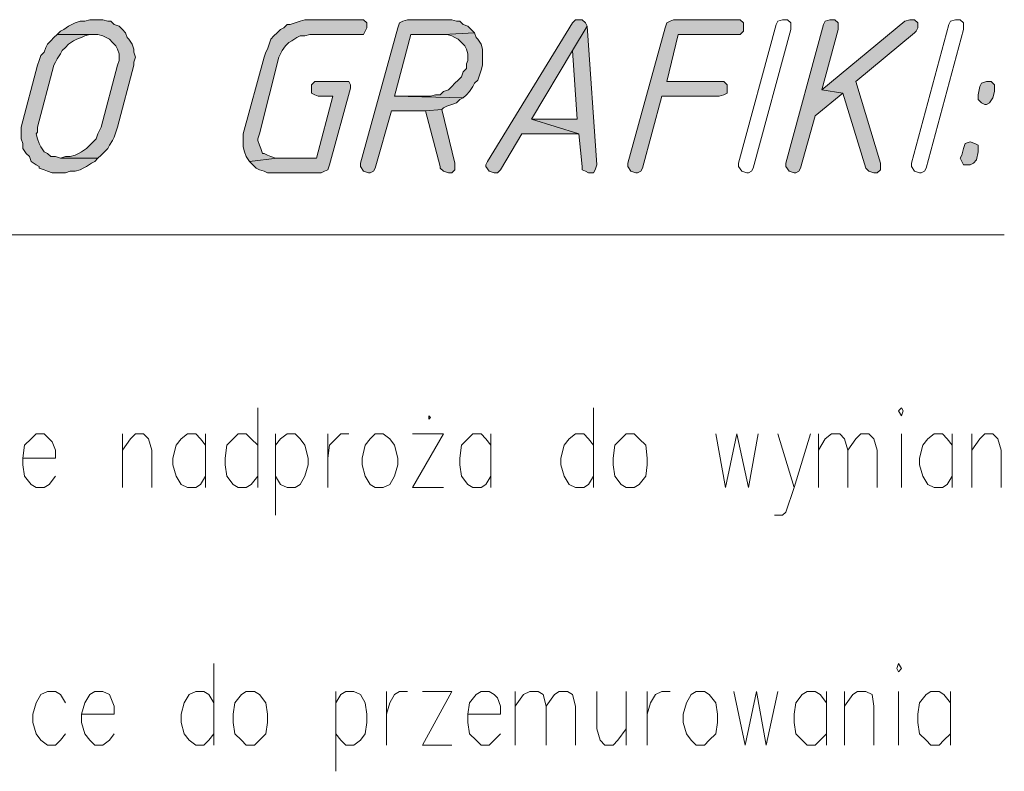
# Model space of a CAD drawing. Header units: inches. Extents: x 1504 to 12593, y -807 to 3183.
# Tile 270 of 271: x 8392 to 8647, y 1946 to 2141. Entities that reach past the tile are written whole.
import ezdxf

# ---------------------------------------------------------------- set-up
doc = ezdxf.new("R2010")
doc.units = ezdxf.units.IN
doc.header["$MEASUREMENT"] = 0
doc.layers.add('at_Entity', color=7, linetype='Continuous')
doc.layers.add('at_Solid', color=7, linetype='Continuous')

msp = doc.modelspace()

# ---------------------------------------------------------------- hatches: boundary and pattern name
at = {"layer": 'at_Solid', "lineweight": 15}
for points in [[(8411.81, 2140.89), (8409.69, 2140.89), (8408.43, 2140.47), (8407.16, 2140.47), (8405.89, 2140.05), (8405.05, 2139.62), (8404.2, 2139.2), (8402.94, 2138.36), (8402.09, 2137.93), (8401.25, 2137.09), (8411.81, 2137.09), (8413.07, 2136.67), (8413.92, 2136.25), (8414.76, 2135.82), (8415.61, 2134.98), (8416.45, 2134.13), (8416.88, 2133.29), (8417.3, 2132.02), (8417.3, 2130.33), (8416.88, 2129.07), (8412.66, 2113.01), (8412.23, 2112.17), (8411.81, 2111.32), (8411.39, 2110.06), (8410.54, 2109.21), (8409.69, 2108.37), (8408.85, 2107.52), (8407.58, 2106.67), (8406.74, 2106.26), (8405.89, 2105.83), (8404.63, 2105.41), (8403.36, 2105.41), (8402.09, 2104.98), (8411.81, 2104.98), (8412.66, 2105.83), (8413.5, 2106.67), (8414.34, 2107.52), (8414.76, 2108.37), (8415.61, 2109.63), (8416.03, 2110.48), (8416.45, 2111.75), (8416.88, 2113.01), (8421.1, 2129.07), (8421.1, 2129.91), (8421.53, 2131.18), (8421.1, 2132.44), (8421.1, 2133.29), (8420.68, 2134.55), (8419.83, 2135.82), (8419.41, 2136.25), (8418.99, 2137.51), (8418.14, 2138.36), (8417.3, 2139.2), (8416.03, 2139.62), (8415.19, 2140.47), (8414.34, 2140.47), (8413.07, 2140.89)], [(8479.39, 2140.89), (8465.45, 2140.89), (8464.19, 2140.47), (8462.92, 2140.05), (8461.65, 2139.62), (8460.81, 2139.62), (8459.96, 2138.78), (8459.11, 2138.36), (8458.27, 2137.51), (8457.42, 2136.67), (8456.58, 2135.82), (8456.16, 2134.55), (8455.74, 2133.29), (8455.32, 2132.44), (8454.89, 2131.18), (8449.4, 2111.32), (8449.4, 2107.95), (8449.82, 2106.67), (8450.24, 2105.41), (8451.09, 2104.14), (8458.27, 2104.98), (8457.85, 2104.98), (8456.58, 2105.41), (8455.74, 2105.83), (8454.89, 2106.26), (8454.47, 2106.26), (8454.05, 2107.52), (8453.63, 2108.37), (8453.2, 2109.63), (8453.2, 2110.06), (8453.63, 2111.32), (8458.7, 2131.18), (8459.11, 2132.02), (8459.54, 2132.87), (8460.38, 2134.13), (8461.23, 2134.98), (8462.07, 2135.4), (8463.34, 2136.25), (8464.19, 2136.67), (8465.45, 2136.67), (8466.72, 2137.09), (8480.66, 2137.09), (8481.08, 2137.93), (8481.5, 2138.78), (8481.5, 2140.05), (8480.66, 2140.89)], [(8502.2, 2140.89), (8492.06, 2140.89), (8490.8, 2140.47), (8489.95, 2140.05), (8489.53, 2138.78), (8479.82, 2103.72), (8479.82, 2102.88), (8480.66, 2101.61), (8481.93, 2101.19), (8482.35, 2101.19), (8483.19, 2101.61), (8483.62, 2102.45), (8487.84, 2117.24), (8496.71, 2117.24), (8500.93, 2117.66), (8501.36, 2118.08), (8502.2, 2118.51), (8503.47, 2118.93), (8504.74, 2119.35), (8505.58, 2120.19), (8506.42, 2120.62), (8488.68, 2121.04), (8492.91, 2137.09), (8501.36, 2137.09), (8509.38, 2137.51), (8508.54, 2138.36), (8507.69, 2139.2), (8506.42, 2139.62), (8505.58, 2140.47), (8504.74, 2140.47), (8503.47, 2140.89)], [(8536.41, 2140.89), (8535.57, 2140.89), (8534.73, 2140.05), (8512.76, 2104.14), (8512.34, 2103.3), (8512.34, 2102.88), (8513.18, 2101.61), (8514.45, 2101.19), (8515.3, 2101.19), (8516.14, 2102.03), (8521.63, 2111.32), (8536.41, 2111.32), (8524.17, 2115.13), (8534.73, 2132.87), (8538.53, 2139.2), (8538.1, 2140.05), (8537.26, 2140.89)], [(8576.97, 2140.89), (8560.92, 2140.89), (8560.07, 2140.47), (8559.23, 2140.05), (8558.8, 2138.78), (8549.09, 2103.72), (8549.09, 2102.88), (8549.93, 2101.61), (8551.2, 2101.19), (8551.62, 2101.19), (8552.47, 2101.61), (8552.89, 2102.45), (8557.96, 2121.04), (8572.74, 2121.04), (8574.01, 2121.46), (8574.86, 2121.88), (8574.86, 2124), (8574.01, 2124.84), (8559.23, 2124.84), (8562.18, 2137.09), (8578.23, 2137.09), (8579.08, 2137.93), (8579.08, 2140.05), (8578.23, 2140.89)], [(8601.89, 2140.89), (8601.47, 2140.89), (8600.2, 2140.47), (8599.78, 2139.62), (8590.06, 2103.72), (8590.06, 2102.88), (8590.91, 2101.61), (8592.17, 2101.19), (8592.6, 2101.19), (8593.44, 2101.61), (8593.86, 2102.45), (8597.66, 2115.97), (8604.84, 2121.88), (8599.35, 2122.73), (8603.58, 2138.36), (8603.58, 2140.05), (8602.73, 2140.89)], [(8622.16, 2140.89), (8620.9, 2140.47), (8599.35, 2122.73), (8604.84, 2121.88), (8610.76, 2102.45), (8611.6, 2101.61), (8612.87, 2101.19), (8613.72, 2101.19), (8614.56, 2102.03), (8614.56, 2103.72), (8608.22, 2124.84), (8623.43, 2137.51), (8623.86, 2137.93), (8624.27, 2138.78), (8624.27, 2140.05), (8623.43, 2140.89)], [(8538.53, 2139.2), (8534.73, 2132.87), (8535.99, 2115.13), (8524.17, 2115.13), (8536.41, 2111.32), (8537.26, 2102.88), (8537.26, 2102.03), (8538.1, 2101.61), (8538.95, 2101.19), (8540.22, 2101.19), (8540.64, 2102.03), (8541.06, 2103.3)], [(8401.25, 2137.09), (8400.4, 2136.25), (8399.56, 2135.4), (8398.71, 2134.55), (8398.29, 2133.71), (8397.87, 2132.44), (8397.02, 2131.6), (8396.6, 2130.33), (8396.18, 2129.07), (8391.95, 2113.01), (8391.95, 2111.32), (8391.95, 2110.06), (8392.38, 2108.79), (8392.38, 2107.52), (8393.22, 2106.26), (8394.07, 2105.41), (8394.49, 2104.14), (8395.76, 2103.3), (8396.6, 2102.88), (8396.6, 2102.45), (8397.87, 2102.03), (8398.71, 2101.61), (8399.98, 2101.19), (8403.36, 2101.19), (8404.63, 2101.61), (8405.89, 2101.61), (8407.16, 2102.03), (8408.01, 2102.45), (8408.85, 2102.88), (8410.12, 2103.72), (8410.96, 2104.14), (8411.81, 2104.98), (8402.09, 2104.98), (8400.83, 2105.41), (8399.56, 2105.41), (8398.71, 2106.26), (8397.87, 2106.67), (8397.02, 2107.95), (8396.6, 2108.79), (8396.18, 2110.06), (8395.76, 2111.32), (8396.18, 2111.75), (8396.18, 2113.01), (8400.4, 2129.07), (8400.83, 2129.91), (8401.25, 2130.75), (8402.09, 2132.02), (8402.51, 2132.87), (8403.36, 2133.71), (8404.2, 2134.55), (8405.47, 2135.4), (8406.32, 2135.82), (8407.58, 2136.25), (8408.43, 2136.67), (8409.69, 2137.09), (8410.96, 2137.09)], [(8509.38, 2137.51), (8501.36, 2137.09), (8502.2, 2137.09), (8503.47, 2136.67), (8504.31, 2136.25), (8505.16, 2135.82), (8506, 2134.98), (8506.85, 2134.13), (8507.27, 2133.29), (8507.69, 2132.02), (8507.69, 2130.33), (8507.27, 2129.49), (8507.27, 2128.22), (8506.42, 2127.37), (8506, 2126.11), (8505.16, 2125.26), (8504.31, 2124.42), (8503.47, 2123.57), (8502.62, 2122.73), (8501.36, 2122.31), (8500.51, 2121.46), (8499.24, 2121.46), (8497.98, 2121.04), (8488.68, 2121.04), (8506.42, 2120.62), (8507.27, 2121.46), (8508.11, 2122.31), (8508.96, 2123.57), (8509.38, 2124.42), (8510.23, 2125.26), (8510.65, 2126.53), (8511.07, 2127.8), (8511.49, 2129.07), (8511.49, 2131.18), (8511.49, 2133.29), (8511.07, 2134.55), (8510.23, 2135.82), (8509.8, 2136.25)], [(8475.59, 2124.84), (8467.99, 2124.84), (8467.14, 2124), (8467.14, 2121.88), (8467.99, 2121.46), (8468.83, 2121.04), (8472.63, 2121.04), (8468.41, 2104.98), (8458.27, 2104.98), (8451.09, 2104.14), (8451.94, 2103.3), (8452.78, 2102.45), (8453.63, 2102.03), (8454.89, 2101.61), (8455.74, 2101.19), (8469.68, 2101.19), (8470.52, 2101.61), (8471.37, 2102.03), (8471.79, 2103.3), (8477.28, 2123.15), (8477.28, 2124), (8476.86, 2124.84)], [(8642.01, 2124.84), (8640.75, 2124.42), (8640.32, 2123.57), (8639.91, 2121.46), (8639.91, 2120.19), (8640.75, 2119.35), (8641.6, 2118.93), (8642.01, 2118.93), (8642.86, 2119.35), (8643.7, 2120.62), (8644.13, 2122.31), (8644.13, 2124), (8643.29, 2124.84)], [(8500.93, 2117.66), (8496.71, 2117.24), (8500.51, 2102.88), (8500.51, 2102.45), (8501.36, 2101.61), (8502.62, 2101.19), (8503.47, 2101.19), (8504.31, 2102.03), (8504.31, 2103.72)], [(8637.79, 2109.21), (8636.52, 2108.79), (8636.1, 2107.52), (8635.68, 2105.83), (8635.26, 2104.98), (8635.68, 2104.14), (8636.1, 2103.3), (8637.79, 2103.3), (8638.64, 2103.72), (8639.48, 2104.57), (8639.91, 2106.67), (8639.91, 2108.37), (8639.06, 2108.79)]]:
    msp.add_hatch(color=7, dxfattribs=at).paths.add_polyline_path(points)

# ---------------------------------------------------------------- linework, layer by layer
at = {"layer": 'at_Entity', "color": 7, "lineweight": 15}
for p, q in [((8409.69, 2140.89), (8408.43, 2140.47)), ((8411.81, 2140.89), (8409.69, 2140.89)), ((8413.07, 2140.89), (8411.81, 2140.89)), ((8414.34, 2140.47), (8413.07, 2140.89)), ((8465.45, 2140.89), (8464.19, 2140.47)), ((8479.39, 2140.89), (8465.45, 2140.89)), ((8480.66, 2140.89), (8479.39, 2140.89)), ((8481.5, 2140.05), (8480.66, 2140.89)), ((8492.06, 2140.89), (8490.8, 2140.47)), ((8502.2, 2140.89), (8492.06, 2140.89)), ((8503.47, 2140.89), (8502.2, 2140.89)), ((8504.74, 2140.47), (8503.47, 2140.89)), ((8535.57, 2140.89), (8534.73, 2140.05)), ((8536.41, 2140.89), (8535.57, 2140.89)), ((8537.26, 2140.89), (8536.41, 2140.89)), ((8538.1, 2140.05), (8537.26, 2140.89)), ((8560.92, 2140.89), (8560.07, 2140.47)), ((8576.97, 2140.89), (8560.92, 2140.89)), ((8578.23, 2140.89), (8576.97, 2140.89)), ((8579.08, 2140.05), (8578.23, 2140.89)), ((8587.95, 2140.47), (8589.22, 2140.89)), ((8589.22, 2140.89), (8590.48, 2140.89)), ((8590.48, 2140.89), (8591.33, 2140.05)), ((8601.47, 2140.89), (8600.2, 2140.47)), ((8601.89, 2140.89), (8601.47, 2140.89)), ((8602.73, 2140.89), (8601.89, 2140.89)), ((8603.58, 2140.05), (8602.73, 2140.89)), ((8622.16, 2140.89), (8620.9, 2140.47)), ((8622.16, 2140.89), (8622.16, 2140.89)), ((8623.43, 2140.89), (8622.16, 2140.89)), ((8624.27, 2140.05), (8623.43, 2140.89)), ((8632.73, 2140.47), (8633.99, 2140.89)), ((8633.99, 2140.89), (8635.26, 2140.89)), ((8635.26, 2140.89), (8636.1, 2140.05)), ((8402.94, 2138.36), (8402.09, 2137.93)), ((8404.2, 2139.2), (8402.94, 2138.36)), ((8405.05, 2139.62), (8404.2, 2139.2)), ((8405.89, 2140.05), (8405.05, 2139.62)), ((8407.16, 2140.47), (8405.89, 2140.05)), ((8408.43, 2140.47), (8407.16, 2140.47)), ((8415.19, 2140.47), (8414.34, 2140.47)), ((8416.03, 2139.62), (8415.19, 2140.47)), ((8417.3, 2139.2), (8416.03, 2139.62)), ((8418.14, 2138.36), (8417.3, 2139.2)), ((8418.99, 2137.51), (8418.14, 2138.36)), ((8459.11, 2138.36), (8458.27, 2137.51)), ((8459.96, 2138.78), (8459.11, 2138.36)), ((8460.81, 2139.62), (8459.96, 2138.78)), ((8461.65, 2139.62), (8460.81, 2139.62)), ((8462.92, 2140.05), (8461.65, 2139.62)), ((8464.19, 2140.47), (8462.92, 2140.05)), ((8489.53, 2138.78), (8479.82, 2103.72)), ((8481.08, 2137.93), (8481.5, 2138.78)), ((8481.5, 2138.78), (8481.5, 2140.05)), ((8489.95, 2140.05), (8489.53, 2138.78)), ((8490.8, 2140.47), (8489.95, 2140.05)), ((8505.58, 2140.47), (8504.74, 2140.47)), ((8506.42, 2139.62), (8505.58, 2140.47)), ((8507.69, 2139.2), (8506.42, 2139.62)), ((8508.54, 2138.36), (8507.69, 2139.2)), ((8509.38, 2137.51), (8508.54, 2138.36)), ((8534.73, 2140.05), (8512.76, 2104.14)), ((8538.53, 2139.2), (8534.73, 2132.87)), ((8534.73, 2132.87), (8538.53, 2139.2)), ((8538.53, 2139.2), (8538.1, 2140.05)), ((8541.06, 2103.3), (8538.53, 2139.2)), ((8558.8, 2138.78), (8549.09, 2103.72)), ((8559.23, 2140.05), (8558.8, 2138.78)), ((8560.07, 2140.47), (8559.23, 2140.05)), ((8577.81, 2103.72), (8587.53, 2139.62)), ((8579.08, 2137.93), (8579.08, 2140.05)), ((8591.33, 2138.36), (8581.61, 2102.45)), ((8587.53, 2139.62), (8587.95, 2140.47)), ((8599.78, 2139.62), (8590.06, 2103.72)), ((8591.33, 2140.05), (8591.33, 2138.36)), ((8591.33, 2138.36), (8591.33, 2138.36)), ((8591.33, 2138.36), (8591.33, 2138.36)), ((8620.9, 2140.47), (8599.35, 2122.73)), ((8599.35, 2122.73), (8603.58, 2138.36)), ((8600.2, 2140.47), (8599.78, 2139.62)), ((8603.58, 2138.36), (8603.58, 2140.05)), ((8622.58, 2103.72), (8632.3, 2139.62)), ((8623.86, 2137.93), (8624.27, 2138.78)), ((8624.27, 2138.78), (8624.27, 2140.05)), ((8636.1, 2138.36), (8626.39, 2102.45)), ((8632.3, 2139.62), (8632.73, 2140.47)), ((8636.1, 2140.05), (8636.1, 2138.36)), ((8636.1, 2138.36), (8636.1, 2138.36)), ((8636.1, 2138.36), (8636.1, 2138.36)), ((8400.4, 2136.25), (8399.56, 2135.4)), ((8401.25, 2137.09), (8400.4, 2136.25)), ((8402.09, 2137.93), (8401.25, 2137.09)), ((8410.96, 2137.09), (8401.25, 2137.09)), ((8401.25, 2137.09), (8411.81, 2137.09)), ((8405.47, 2135.4), (8406.32, 2135.82)), ((8406.32, 2135.82), (8407.58, 2136.25)), ((8407.58, 2136.25), (8408.43, 2136.67)), ((8408.43, 2136.67), (8409.69, 2137.09)), ((8409.69, 2137.09), (8410.96, 2137.09)), ((8411.81, 2137.09), (8413.07, 2136.67)), ((8413.07, 2136.67), (8413.92, 2136.25)), ((8413.92, 2136.25), (8414.76, 2135.82)), ((8414.76, 2135.82), (8415.61, 2134.98)), ((8419.41, 2136.25), (8418.99, 2137.51)), ((8419.83, 2135.82), (8419.41, 2136.25)), ((8420.68, 2134.55), (8419.83, 2135.82)), ((8456.58, 2135.82), (8456.16, 2134.55)), ((8457.42, 2136.67), (8456.58, 2135.82)), ((8458.27, 2137.51), (8457.42, 2136.67)), ((8462.07, 2135.4), (8463.34, 2136.25)), ((8463.34, 2136.25), (8464.19, 2136.67)), ((8464.19, 2136.67), (8465.45, 2136.67)), ((8465.45, 2136.67), (8466.72, 2137.09)), ((8466.72, 2137.09), (8480.66, 2137.09)), ((8480.66, 2137.09), (8481.08, 2137.93)), ((8488.68, 2121.04), (8492.91, 2137.09)), ((8492.91, 2137.09), (8501.36, 2137.09)), ((8509.38, 2137.51), (8501.36, 2137.09)), ((8501.36, 2137.09), (8509.38, 2137.51)), ((8501.36, 2137.09), (8502.2, 2137.09)), ((8502.2, 2137.09), (8503.47, 2136.67)), ((8503.47, 2136.67), (8504.31, 2136.25)), ((8504.31, 2136.25), (8505.16, 2135.82)), ((8505.16, 2135.82), (8506, 2134.98)), ((8509.8, 2136.25), (8509.38, 2137.51)), ((8510.23, 2135.82), (8509.8, 2136.25)), ((8511.07, 2134.55), (8510.23, 2135.82)), ((8559.23, 2124.84), (8562.18, 2137.09)), ((8562.18, 2137.09), (8578.23, 2137.09)), ((8578.23, 2137.09), (8579.08, 2137.93)), ((8608.22, 2124.84), (8623.43, 2137.51)), ((8623.43, 2137.51), (8623.86, 2137.93)), ((8398.29, 2133.71), (8397.87, 2132.44)), ((8398.71, 2134.55), (8398.29, 2133.71)), ((8399.56, 2135.4), (8398.71, 2134.55)), ((8402.51, 2132.87), (8403.36, 2133.71)), ((8403.36, 2133.71), (8404.2, 2134.55)), ((8404.2, 2134.55), (8405.47, 2135.4)), ((8415.61, 2134.98), (8416.45, 2134.13)), ((8416.45, 2134.13), (8416.88, 2133.29)), ((8416.88, 2133.29), (8417.3, 2132.02)), ((8421.1, 2133.29), (8420.68, 2134.55)), ((8421.1, 2132.44), (8421.1, 2133.29)), ((8455.74, 2133.29), (8455.32, 2132.44)), ((8456.16, 2134.55), (8455.74, 2133.29)), ((8459.54, 2132.87), (8460.38, 2134.13)), ((8460.38, 2134.13), (8461.23, 2134.98)), ((8461.23, 2134.98), (8462.07, 2135.4)), ((8506, 2134.98), (8506.85, 2134.13)), ((8506.85, 2134.13), (8507.27, 2133.29)), ((8507.27, 2133.29), (8507.69, 2132.02)), ((8511.49, 2133.29), (8511.07, 2134.55)), ((8511.49, 2131.18), (8511.49, 2133.29)), ((8397.02, 2131.6), (8396.6, 2130.33)), ((8397.87, 2132.44), (8397.02, 2131.6)), ((8400.83, 2129.91), (8401.25, 2130.75)), ((8401.25, 2130.75), (8402.09, 2132.02)), ((8402.09, 2132.02), (8402.51, 2132.87)), ((8417.3, 2132.02), (8417.3, 2130.33)), ((8421.53, 2131.18), (8421.1, 2132.44)), ((8421.1, 2129.91), (8421.53, 2131.18)), ((8421.53, 2131.18), (8421.53, 2131.18)), ((8454.89, 2131.18), (8449.4, 2111.32)), ((8453.63, 2111.32), (8458.7, 2131.18)), ((8455.32, 2132.44), (8454.89, 2131.18)), ((8458.7, 2131.18), (8459.11, 2132.02)), ((8459.11, 2132.02), (8459.54, 2132.87)), ((8507.69, 2132.02), (8507.69, 2130.33)), ((8511.49, 2129.07), (8511.49, 2131.18)), ((8524.17, 2115.13), (8534.73, 2132.87)), ((8534.73, 2132.87), (8535.99, 2115.13)), ((8396.18, 2129.07), (8391.95, 2113.01)), ((8396.6, 2130.33), (8396.18, 2129.07)), ((8396.18, 2113.01), (8400.4, 2129.07)), ((8400.4, 2129.07), (8400.83, 2129.91)), ((8416.88, 2129.07), (8412.66, 2113.01)), ((8417.3, 2130.33), (8416.88, 2129.07)), ((8416.88, 2113.01), (8421.1, 2129.07)), ((8421.1, 2129.07), (8421.1, 2129.91)), ((8507.27, 2128.22), (8506.42, 2127.37)), ((8507.69, 2130.33), (8507.27, 2129.49)), ((8507.27, 2129.49), (8507.27, 2128.22)), ((8510.65, 2126.53), (8511.07, 2127.8)), ((8511.07, 2127.8), (8511.49, 2129.07)), ((8505.16, 2125.26), (8504.31, 2124.42)), ((8506, 2126.11), (8505.16, 2125.26)), ((8506.42, 2127.37), (8506, 2126.11)), ((8509.38, 2124.42), (8510.23, 2125.26)), ((8510.23, 2125.26), (8510.65, 2126.53)), ((8467.99, 2124.84), (8467.14, 2124)), ((8467.14, 2124), (8467.14, 2121.88)), ((8475.59, 2124.84), (8467.99, 2124.84)), ((8471.79, 2103.3), (8477.28, 2123.15)), ((8476.86, 2124.84), (8475.59, 2124.84)), ((8477.28, 2124), (8476.86, 2124.84)), ((8477.28, 2123.15), (8477.28, 2124)), ((8502.62, 2122.73), (8501.36, 2122.31)), ((8503.47, 2123.57), (8502.62, 2122.73)), ((8504.31, 2124.42), (8503.47, 2123.57)), ((8508.11, 2122.31), (8508.96, 2123.57)), ((8508.96, 2123.57), (8509.38, 2124.42)), ((8574.01, 2124.84), (8559.23, 2124.84)), ((8574.86, 2124), (8574.01, 2124.84)), ((8574.86, 2121.88), (8574.86, 2124)), ((8599.35, 2122.73), (8604.84, 2121.88)), ((8604.84, 2121.88), (8599.35, 2122.73)), ((8614.56, 2103.72), (8608.22, 2124.84)), ((8640.32, 2123.57), (8639.91, 2121.46)), ((8640.75, 2124.42), (8640.32, 2123.57)), ((8642.01, 2124.84), (8640.75, 2124.42)), ((8642.01, 2124.84), (8642.01, 2124.84)), ((8643.29, 2124.84), (8642.01, 2124.84)), ((8644.13, 2124), (8643.29, 2124.84)), ((8644.13, 2122.31), (8644.13, 2124)), ((8467.14, 2121.88), (8467.99, 2121.46)), ((8467.99, 2121.46), (8468.83, 2121.04)), ((8472.63, 2121.04), (8468.41, 2104.98)), ((8468.83, 2121.04), (8472.63, 2121.04)), ((8497.98, 2121.04), (8488.68, 2121.04)), ((8488.68, 2121.04), (8506.42, 2120.62)), ((8506.42, 2120.62), (8488.68, 2121.04)), ((8499.24, 2121.46), (8497.98, 2121.04)), ((8500.51, 2121.46), (8499.24, 2121.46)), ((8501.36, 2122.31), (8500.51, 2121.46)), ((8504.74, 2119.35), (8505.58, 2120.19)), ((8505.58, 2120.19), (8506.42, 2120.62)), ((8506.42, 2120.62), (8507.27, 2121.46)), ((8507.27, 2121.46), (8508.11, 2122.31)), ((8552.89, 2102.45), (8557.96, 2121.04)), ((8557.96, 2121.04), (8572.74, 2121.04)), ((8572.74, 2121.04), (8574.01, 2121.46)), ((8574.01, 2121.46), (8574.86, 2121.88)), ((8597.66, 2115.97), (8604.84, 2121.88)), ((8604.84, 2121.88), (8610.76, 2102.45)), ((8639.91, 2121.46), (8639.91, 2120.19)), ((8639.91, 2120.19), (8640.75, 2119.35)), ((8642.86, 2119.35), (8643.7, 2120.62)), ((8643.7, 2120.62), (8644.13, 2122.31)), ((8500.93, 2117.66), (8496.71, 2117.24)), ((8496.71, 2117.24), (8500.93, 2117.66)), ((8500.93, 2117.66), (8501.36, 2118.08)), ((8504.31, 2103.72), (8500.93, 2117.66)), ((8501.36, 2118.08), (8502.2, 2118.51)), ((8502.2, 2118.51), (8503.47, 2118.93)), ((8503.47, 2118.93), (8504.74, 2119.35)), ((8640.75, 2119.35), (8641.6, 2118.93)), ((8641.6, 2118.93), (8642.01, 2118.93)), ((8642.01, 2118.93), (8642.86, 2119.35)), ((8483.62, 2102.45), (8487.84, 2117.24)), ((8487.84, 2117.24), (8496.71, 2117.24)), ((8496.71, 2117.24), (8500.51, 2102.88)), ((8535.99, 2115.13), (8524.17, 2115.13)), ((8524.17, 2115.13), (8536.41, 2111.32)), ((8536.41, 2111.32), (8524.17, 2115.13)), ((8593.86, 2102.45), (8597.66, 2115.97)), ((8391.95, 2113.01), (8391.95, 2111.32)), ((8396.18, 2111.75), (8396.18, 2113.01)), ((8412.66, 2113.01), (8412.23, 2112.17)), ((8416.45, 2111.75), (8416.88, 2113.01)), ((8391.95, 2111.32), (8391.95, 2110.06)), ((8391.95, 2110.06), (8392.38, 2108.79)), ((8395.76, 2111.32), (8396.18, 2111.75)), ((8396.18, 2110.06), (8395.76, 2111.32)), ((8396.6, 2108.79), (8396.18, 2110.06)), ((8411.39, 2110.06), (8410.54, 2109.21)), ((8411.81, 2111.32), (8411.39, 2110.06)), ((8412.23, 2112.17), (8411.81, 2111.32)), ((8415.61, 2109.63), (8416.03, 2110.48)), ((8416.03, 2110.48), (8416.45, 2111.75)), ((8449.4, 2111.32), (8449.4, 2107.95)), ((8453.2, 2110.06), (8453.63, 2111.32)), ((8453.2, 2109.63), (8453.2, 2110.06)), ((8516.14, 2102.03), (8521.63, 2111.32)), ((8521.63, 2111.32), (8536.41, 2111.32)), ((8536.41, 2111.32), (8537.26, 2102.88)), ((8392.38, 2108.79), (8392.38, 2107.52)), ((8392.38, 2107.52), (8393.22, 2106.26)), ((8397.02, 2107.95), (8396.6, 2108.79)), ((8397.87, 2106.67), (8397.02, 2107.95)), ((8408.85, 2107.52), (8407.58, 2106.67)), ((8409.69, 2108.37), (8408.85, 2107.52)), ((8410.54, 2109.21), (8409.69, 2108.37)), ((8413.5, 2106.67), (8414.34, 2107.52)), ((8414.34, 2107.52), (8414.76, 2108.37)), ((8414.76, 2108.37), (8415.61, 2109.63)), ((8449.4, 2107.95), (8449.82, 2106.67)), ((8453.63, 2108.37), (8453.2, 2109.63)), ((8454.05, 2107.52), (8453.63, 2108.37)), ((8454.47, 2106.26), (8454.05, 2107.52)), ((8636.1, 2107.52), (8635.68, 2105.83)), ((8636.52, 2108.79), (8636.1, 2107.52)), ((8637.79, 2109.21), (8636.52, 2108.79)), ((8637.79, 2109.21), (8637.79, 2109.21)), ((8639.06, 2108.79), (8637.79, 2109.21)), ((8639.91, 2108.37), (8639.06, 2108.79)), ((8639.91, 2106.67), (8639.91, 2108.37)), ((8393.22, 2106.26), (8393.22, 2106.26)), ((8393.22, 2106.26), (8394.07, 2105.41)), ((8394.07, 2105.41), (8394.49, 2104.14)), ((8398.71, 2106.26), (8397.87, 2106.67)), ((8397.87, 2106.67), (8397.87, 2106.67)), ((8399.56, 2105.41), (8398.71, 2106.26)), ((8400.83, 2105.41), (8399.56, 2105.41)), ((8402.09, 2104.98), (8400.83, 2105.41)), ((8403.36, 2105.41), (8402.09, 2104.98)), ((8411.81, 2104.98), (8402.09, 2104.98)), ((8402.09, 2104.98), (8411.81, 2104.98)), ((8404.63, 2105.41), (8403.36, 2105.41)), ((8405.89, 2105.83), (8404.63, 2105.41)), ((8406.74, 2106.26), (8405.89, 2105.83)), ((8407.58, 2106.67), (8406.74, 2106.26)), ((8410.96, 2104.14), (8411.81, 2104.98)), ((8411.81, 2104.98), (8412.66, 2105.83)), ((8412.66, 2105.83), (8413.5, 2106.67)), ((8449.82, 2106.67), (8450.24, 2105.41)), ((8450.24, 2105.41), (8450.24, 2105.41)), ((8450.24, 2105.41), (8451.09, 2104.14)), ((8458.27, 2104.98), (8451.09, 2104.14)), ((8451.09, 2104.14), (8458.27, 2104.98)), ((8454.89, 2106.26), (8454.47, 2106.26)), ((8455.74, 2105.83), (8454.89, 2106.26)), ((8456.58, 2105.41), (8455.74, 2105.83)), ((8457.85, 2104.98), (8456.58, 2105.41)), ((8458.27, 2104.98), (8457.85, 2104.98)), ((8468.41, 2104.98), (8458.27, 2104.98)), ((8635.68, 2105.83), (8635.26, 2104.98)), ((8635.26, 2104.98), (8635.68, 2104.14)), ((8639.48, 2104.57), (8639.91, 2106.67)), ((8394.49, 2104.14), (8395.76, 2103.3)), ((8395.76, 2103.3), (8396.6, 2102.88)), ((8396.6, 2102.88), (8396.6, 2102.45)), ((8396.6, 2102.45), (8397.87, 2102.03)), ((8407.16, 2102.03), (8408.01, 2102.45)), ((8408.01, 2102.45), (8408.85, 2102.88)), ((8408.85, 2102.88), (8410.12, 2103.72)), ((8410.12, 2103.72), (8410.96, 2104.14)), ((8451.09, 2104.14), (8451.94, 2103.3)), ((8451.94, 2103.3), (8452.78, 2102.45)), ((8452.78, 2102.45), (8453.63, 2102.03)), ((8471.37, 2102.03), (8471.79, 2103.3)), ((8479.82, 2103.72), (8479.82, 2102.88)), ((8479.82, 2102.88), (8480.66, 2101.61)), ((8483.19, 2101.61), (8483.62, 2102.45)), ((8500.51, 2102.88), (8500.51, 2102.45)), ((8500.51, 2102.45), (8501.36, 2101.61)), ((8504.31, 2102.03), (8504.31, 2103.72)), ((8512.76, 2104.14), (8512.34, 2103.3)), ((8512.34, 2103.3), (8512.34, 2102.88)), ((8512.34, 2102.88), (8513.18, 2101.61)), ((8537.26, 2102.88), (8537.26, 2102.03)), ((8540.64, 2102.03), (8541.06, 2103.3)), ((8549.09, 2103.72), (8549.09, 2102.88)), ((8549.09, 2102.88), (8549.93, 2101.61)), ((8552.47, 2101.61), (8552.89, 2102.45)), ((8577.81, 2102.88), (8577.81, 2103.72)), ((8577.81, 2103.72), (8577.81, 2103.72)), ((8578.66, 2101.61), (8577.81, 2102.88)), ((8581.61, 2102.45), (8581.19, 2101.61)), ((8590.06, 2103.72), (8590.06, 2102.88)), ((8590.06, 2102.88), (8590.91, 2101.61)), ((8593.44, 2101.61), (8593.86, 2102.45)), ((8610.76, 2102.45), (8610.76, 2102.45)), ((8610.76, 2102.45), (8611.6, 2101.61)), ((8614.56, 2102.03), (8614.56, 2103.72)), ((8622.58, 2102.88), (8622.58, 2103.72)), ((8622.58, 2103.72), (8622.58, 2103.72)), ((8623.43, 2101.61), (8622.58, 2102.88)), ((8626.39, 2102.45), (8625.96, 2101.61)), ((8635.68, 2104.14), (8636.1, 2103.3)), ((8636.1, 2103.3), (8637.79, 2103.3)), ((8637.79, 2103.3), (8638.64, 2103.72)), ((8638.64, 2103.72), (8639.48, 2104.57)), ((8397.87, 2102.03), (8398.71, 2101.61)), ((8398.71, 2101.61), (8399.98, 2101.19)), ((8399.98, 2101.19), (8403.36, 2101.19)), ((8403.36, 2101.19), (8404.63, 2101.61)), ((8404.63, 2101.61), (8405.89, 2101.61)), ((8405.89, 2101.61), (8407.16, 2102.03)), ((8453.63, 2102.03), (8454.89, 2101.61)), ((8454.89, 2101.61), (8455.74, 2101.19)), ((8455.74, 2101.19), (8469.68, 2101.19)), ((8469.68, 2101.19), (8470.52, 2101.61)), ((8470.52, 2101.61), (8471.37, 2102.03)), ((8480.66, 2101.61), (8480.66, 2101.61)), ((8480.66, 2101.61), (8481.93, 2101.19)), ((8481.93, 2101.19), (8482.35, 2101.19)), ((8482.35, 2101.19), (8483.19, 2101.61)), ((8501.36, 2101.61), (8502.62, 2101.19)), ((8502.62, 2101.19), (8503.47, 2101.19)), ((8503.47, 2101.19), (8504.31, 2102.03)), ((8513.18, 2101.61), (8513.18, 2101.61)), ((8513.18, 2101.61), (8514.45, 2101.19)), ((8514.45, 2101.19), (8515.3, 2101.19)), ((8515.3, 2101.19), (8516.14, 2102.03)), ((8537.26, 2102.03), (8538.1, 2101.61)), ((8538.1, 2101.61), (8538.95, 2101.19)), ((8538.95, 2101.19), (8540.22, 2101.19)), ((8540.22, 2101.19), (8540.64, 2102.03)), ((8549.93, 2101.61), (8549.93, 2101.61)), ((8549.93, 2101.61), (8551.2, 2101.19)), ((8551.2, 2101.19), (8551.62, 2101.19)), ((8551.62, 2101.19), (8552.47, 2101.61)), ((8579.92, 2101.19), (8578.66, 2101.61)), ((8578.66, 2101.61), (8578.66, 2101.61)), ((8580.35, 2101.19), (8579.92, 2101.19)), ((8581.19, 2101.61), (8580.35, 2101.19)), ((8590.91, 2101.61), (8590.91, 2101.61)), ((8590.91, 2101.61), (8592.17, 2101.19)), ((8592.17, 2101.19), (8592.6, 2101.19)), ((8592.6, 2101.19), (8593.44, 2101.61)), ((8611.6, 2101.61), (8612.87, 2101.19)), ((8612.87, 2101.19), (8613.72, 2101.19)), ((8613.72, 2101.19), (8614.56, 2102.03)), ((8624.7, 2101.19), (8623.43, 2101.61)), ((8623.43, 2101.61), (8623.43, 2101.61)), ((8625.12, 2101.19), (8624.7, 2101.19)), ((8625.96, 2101.61), (8625.12, 2101.19)), ((8103.45, 2085.14), (8646.66, 2085.14)), ((8453.2, 2040.36), (8453.2, 2019.66)), ((8540.22, 2040.36), (8540.22, 2019.66)), ((8620.05, 2040.36), (8619.21, 2039.52)), ((8619.21, 2039.52), (8620.05, 2038.25)), ((8620.47, 2039.52), (8620.05, 2040.36)), ((8620.05, 2038.25), (8620.47, 2039.52)), ((8497.98, 2037.83), (8497.56, 2038.25)), ((8497.56, 2038.25), (8497.56, 2037.4)), ((8497.56, 2037.4), (8497.98, 2037.83)), ((8395.76, 2033.6), (8394.49, 2032.33)), ((8397.87, 2033.6), (8395.76, 2033.6)), ((8399.13, 2032.33), (8397.87, 2033.6)), ((8418.14, 2019.66), (8418.14, 2033.6)), ((8420.25, 2032.33), (8421.53, 2033.6)), ((8421.53, 2033.6), (8423.63, 2033.6)), ((8423.63, 2033.6), (8424.9, 2032.33)), ((8435.04, 2033.6), (8433.35, 2032.33)), ((8437.15, 2033.6), (8435.04, 2033.6)), ((8438.42, 2032.33), (8437.15, 2033.6)), ((8439.68, 2033.6), (8439.68, 2019.66)), ((8448.14, 2033.6), (8446.87, 2032.33)), ((8450.24, 2033.6), (8448.14, 2033.6)), ((8451.52, 2032.33), (8450.24, 2033.6)), ((8457.85, 2033.6), (8457.85, 2012.48)), ((8459.11, 2032.33), (8460.81, 2033.6)), ((8460.81, 2033.6), (8462.92, 2033.6)), ((8462.92, 2033.6), (8464.19, 2032.33)), ((8471.37, 2019.66), (8471.37, 2033.6)), ((8473.48, 2032.33), (8474.75, 2033.6)), ((8474.75, 2033.6), (8476.86, 2033.6)), ((8483.62, 2033.6), (8482.35, 2032.33)), ((8485.73, 2033.6), (8483.62, 2033.6)), ((8487.42, 2032.33), (8485.73, 2033.6)), ((8493.33, 2033.6), (8501.36, 2033.6)), ((8501.36, 2033.6), (8493.33, 2019.66)), ((8508.96, 2033.6), (8507.69, 2032.33)), ((8511.07, 2033.6), (8508.96, 2033.6)), ((8512.34, 2032.33), (8511.07, 2033.6)), ((8513.61, 2033.6), (8513.61, 2019.66)), ((8535.57, 2033.6), (8533.88, 2032.33)), ((8537.69, 2033.6), (8535.57, 2033.6)), ((8538.95, 2032.33), (8537.69, 2033.6)), ((8548.66, 2033.6), (8547.4, 2032.33)), ((8550.78, 2033.6), (8548.66, 2033.6)), ((8552.05, 2032.33), (8550.78, 2033.6)), ((8571.89, 2033.6), (8574.43, 2019.66)), ((8574.43, 2019.66), (8577.39, 2033.6)), ((8577.39, 2033.6), (8580.35, 2019.66)), ((8580.35, 2019.66), (8582.88, 2033.6)), ((8587.95, 2033.6), (8592.17, 2019.66)), ((8592.17, 2019.66), (8596.4, 2033.6)), ((8598.51, 2019.66), (8598.51, 2033.6)), ((8600.2, 2032.33), (8601.89, 2033.6)), ((8601.89, 2033.6), (8604, 2033.6)), ((8604, 2033.6), (8605.27, 2032.33)), ((8608.22, 2032.33), (8609.49, 2033.6)), ((8609.49, 2033.6), (8611.6, 2033.6)), ((8611.6, 2033.6), (8612.87, 2032.33)), ((8620.05, 2033.6), (8620.05, 2019.66)), ((8628.5, 2033.6), (8626.81, 2032.33)), ((8630.61, 2033.6), (8628.5, 2033.6)), ((8631.88, 2032.33), (8630.61, 2033.6)), ((8633.14, 2033.6), (8633.14, 2019.66)), ((8638.21, 2019.66), (8638.21, 2033.6)), ((8640.32, 2032.33), (8641.6, 2033.6)), ((8641.6, 2033.6), (8643.7, 2033.6)), ((8643.7, 2033.6), (8644.97, 2032.33)), ((8394.49, 2032.33), (8392.8, 2030.64)), ((8399.98, 2031.49), (8399.13, 2032.33)), ((8400.83, 2029.38), (8399.98, 2031.49)), ((8418.14, 2029.38), (8420.25, 2032.33)), ((8424.9, 2032.33), (8425.75, 2029.38)), ((8433.35, 2032.33), (8432.08, 2030.64)), ((8439.68, 2030.64), (8438.42, 2032.33)), ((8446.87, 2032.33), (8445.18, 2030.64)), ((8453.2, 2030.64), (8451.52, 2032.33)), ((8457.85, 2030.64), (8459.11, 2032.33)), ((8464.19, 2032.33), (8465.45, 2030.64)), ((8471.79, 2030.64), (8473.48, 2032.33)), ((8482.35, 2032.33), (8481.08, 2030.64)), ((8488.68, 2030.64), (8487.42, 2032.33)), ((8507.69, 2032.33), (8506, 2030.64)), ((8513.61, 2030.64), (8512.34, 2032.33)), ((8533.88, 2032.33), (8532.61, 2030.64)), ((8540.22, 2030.64), (8538.95, 2032.33)), ((8547.4, 2032.33), (8545.71, 2030.64)), ((8553.74, 2030.64), (8552.05, 2032.33)), ((8598.51, 2029.38), (8600.2, 2032.33)), ((8605.27, 2032.33), (8606.11, 2029.38)), ((8606.11, 2029.38), (8608.22, 2032.33)), ((8612.87, 2032.33), (8613.72, 2029.38)), ((8626.81, 2032.33), (8625.54, 2030.64)), ((8633.14, 2030.64), (8631.88, 2032.33)), ((8638.21, 2029.38), (8640.32, 2032.33)), ((8644.97, 2032.33), (8645.82, 2029.38)), ((8392.8, 2030.64), (8392.38, 2027.27)), ((8400.83, 2027.27), (8400.83, 2029.38)), ((8425.75, 2029.38), (8425.75, 2019.66)), ((8432.08, 2030.64), (8431.24, 2027.27)), ((8445.18, 2030.64), (8444.76, 2027.27)), ((8465.45, 2030.64), (8466.3, 2027.27)), ((8471.37, 2027.27), (8471.79, 2030.64)), ((8481.08, 2030.64), (8480.24, 2027.27)), ((8489.53, 2027.27), (8488.68, 2030.64)), ((8506, 2030.64), (8505.58, 2027.27)), ((8532.61, 2030.64), (8531.77, 2027.27)), ((8545.71, 2030.64), (8545.29, 2027.27)), ((8554.15, 2027.27), (8553.74, 2030.64)), ((8606.11, 2029.38), (8606.11, 2019.66)), ((8613.72, 2029.38), (8613.72, 2019.66)), ((8625.54, 2030.64), (8624.7, 2027.27)), ((8645.82, 2029.38), (8645.82, 2019.66)), ((8392.38, 2027.27), (8400.83, 2027.27)), ((8392.38, 2027.27), (8392.38, 2025.58)), ((8431.24, 2027.27), (8431.24, 2025.58)), ((8444.76, 2027.27), (8444.76, 2025.58)), ((8466.3, 2027.27), (8466.3, 2025.58)), ((8480.24, 2027.27), (8480.24, 2025.58)), ((8489.53, 2025.58), (8489.53, 2027.27)), ((8505.58, 2027.27), (8505.58, 2025.58)), ((8531.77, 2027.27), (8531.77, 2025.58)), ((8545.29, 2027.27), (8545.29, 2025.58)), ((8554.15, 2025.58), (8554.15, 2027.27)), ((8624.7, 2027.27), (8624.7, 2025.58)), ((8392.38, 2025.58), (8392.8, 2022.62)), ((8431.24, 2025.58), (8432.08, 2022.62)), ((8444.76, 2025.58), (8445.18, 2022.62)), ((8466.3, 2025.58), (8465.45, 2022.62)), ((8480.24, 2025.58), (8481.08, 2022.62)), ((8488.68, 2022.62), (8489.53, 2025.58)), ((8505.58, 2025.58), (8506, 2022.62)), ((8531.77, 2025.58), (8532.61, 2022.62)), ((8545.29, 2025.58), (8545.71, 2022.62)), ((8553.74, 2022.62), (8554.15, 2025.58)), ((8624.7, 2025.58), (8625.54, 2022.62)), ((8392.8, 2022.62), (8394.49, 2020.51)), ((8399.13, 2020.51), (8400.83, 2022.62)), ((8432.08, 2022.62), (8433.35, 2020.51)), ((8438.42, 2020.51), (8439.68, 2022.62)), ((8445.18, 2022.62), (8446.87, 2020.51)), ((8451.52, 2020.51), (8453.2, 2022.62)), ((8459.11, 2020.51), (8457.85, 2022.62)), ((8465.45, 2022.62), (8464.19, 2020.51)), ((8481.08, 2022.62), (8482.35, 2020.51)), ((8487.42, 2020.51), (8488.68, 2022.62)), ((8506, 2022.62), (8507.69, 2020.51)), ((8512.34, 2020.51), (8513.61, 2022.62)), ((8532.61, 2022.62), (8533.88, 2020.51)), ((8538.95, 2020.51), (8540.22, 2022.62)), ((8545.71, 2022.62), (8547.4, 2020.51)), ((8552.05, 2020.51), (8553.74, 2022.62)), ((8625.54, 2022.62), (8626.81, 2020.51)), ((8631.88, 2020.51), (8633.14, 2022.62)), ((8394.49, 2020.51), (8395.76, 2019.66)), ((8395.76, 2019.66), (8397.87, 2019.66)), ((8397.87, 2019.66), (8399.13, 2020.51)), ((8433.35, 2020.51), (8435.04, 2019.66)), ((8435.04, 2019.66), (8437.15, 2019.66)), ((8437.15, 2019.66), (8438.42, 2020.51)), ((8446.87, 2020.51), (8448.14, 2019.66)), ((8448.14, 2019.66), (8450.24, 2019.66)), ((8450.24, 2019.66), (8451.52, 2020.51)), ((8460.81, 2019.66), (8459.11, 2020.51)), ((8462.92, 2019.66), (8460.81, 2019.66)), ((8464.19, 2020.51), (8462.92, 2019.66)), ((8482.35, 2020.51), (8483.62, 2019.66)), ((8483.62, 2019.66), (8485.73, 2019.66)), ((8485.73, 2019.66), (8487.42, 2020.51)), ((8493.33, 2019.66), (8501.36, 2019.66)), ((8507.69, 2020.51), (8508.96, 2019.66)), ((8508.96, 2019.66), (8511.07, 2019.66)), ((8511.07, 2019.66), (8512.34, 2020.51)), ((8533.88, 2020.51), (8535.57, 2019.66)), ((8535.57, 2019.66), (8537.69, 2019.66)), ((8537.69, 2019.66), (8538.95, 2020.51)), ((8547.4, 2020.51), (8548.66, 2019.66)), ((8548.66, 2019.66), (8550.78, 2019.66)), ((8550.78, 2019.66), (8552.05, 2020.51)), ((8592.17, 2019.66), (8590.06, 2013.33)), ((8626.81, 2020.51), (8628.5, 2019.66)), ((8628.5, 2019.66), (8630.61, 2019.66)), ((8630.61, 2019.66), (8631.88, 2020.51)), ((8590.06, 2013.33), (8589.22, 2012.48)), ((8589.22, 2012.48), (8587.1, 2012.48)), ((8441.8, 1974.05), (8441.8, 1952.92)), ((8619.21, 1974.05), (8618.78, 1972.77)), ((8618.78, 1972.77), (8619.21, 1971.93)), ((8620.05, 1972.77), (8619.21, 1974.05)), ((8619.21, 1971.93), (8620.05, 1972.77)), ((8397.02, 1966.02), (8395.76, 1963.9)), ((8398.71, 1966.87), (8397.02, 1966.02)), ((8400.83, 1966.87), (8398.71, 1966.87)), ((8402.09, 1966.02), (8400.83, 1966.87)), ((8403.36, 1963.9), (8402.09, 1966.02)), ((8409.69, 1966.02), (8408.43, 1963.9)), ((8410.96, 1966.87), (8409.69, 1966.02)), ((8413.07, 1966.87), (8410.96, 1966.87)), ((8414.76, 1966.02), (8413.07, 1966.87)), ((8415.19, 1965.17), (8414.76, 1966.02)), ((8416.03, 1963.06), (8415.19, 1965.17)), ((8435.46, 1966.02), (8434.19, 1963.9)), ((8437.15, 1966.87), (8435.46, 1966.02)), ((8439.27, 1966.87), (8437.15, 1966.87)), ((8440.53, 1966.02), (8439.27, 1966.87)), ((8441.8, 1963.9), (8440.53, 1966.02)), ((8448.98, 1966.02), (8447.29, 1963.9)), ((8450.24, 1966.87), (8448.98, 1966.02)), ((8452.36, 1966.87), (8450.24, 1966.87)), ((8453.63, 1966.02), (8452.36, 1966.87)), ((8455.32, 1963.9), (8453.63, 1966.02)), ((8473.48, 1966.87), (8473.48, 1946.16)), ((8473.48, 1963.9), (8474.75, 1966.02)), ((8474.75, 1966.02), (8476.01, 1966.87)), ((8476.01, 1966.87), (8478.12, 1966.87)), ((8478.12, 1966.87), (8479.82, 1966.02)), ((8479.82, 1966.02), (8481.08, 1963.9)), ((8486.57, 1952.92), (8486.57, 1966.87)), ((8487.42, 1963.9), (8488.68, 1966.02)), ((8488.68, 1966.02), (8489.95, 1966.87)), ((8489.95, 1966.87), (8492.06, 1966.87)), ((8495.87, 1966.87), (8503.47, 1966.87)), ((8503.47, 1966.87), (8495.87, 1952.92)), ((8509.8, 1966.02), (8508.11, 1963.9)), ((8511.07, 1966.87), (8509.8, 1966.02)), ((8513.18, 1966.87), (8511.07, 1966.87)), ((8514.45, 1966.02), (8513.18, 1966.87)), ((8515.3, 1965.17), (8514.45, 1966.02)), ((8516.14, 1963.06), (8515.3, 1965.17)), ((8519.95, 1952.92), (8519.95, 1966.87)), ((8519.95, 1963.06), (8522.05, 1966.02)), ((8522.05, 1966.02), (8523.74, 1966.87)), ((8523.74, 1966.87), (8525.85, 1966.87)), ((8525.85, 1966.87), (8527.13, 1966.02)), ((8527.13, 1966.02), (8527.97, 1963.06)), ((8527.97, 1963.06), (8530.08, 1966.02)), ((8530.08, 1966.02), (8531.35, 1966.87)), ((8531.35, 1966.87), (8533.46, 1966.87)), ((8533.46, 1966.87), (8534.73, 1966.02)), ((8534.73, 1966.02), (8535.57, 1963.06)), ((8541.06, 1966.87), (8541.06, 1957.15)), ((8548.66, 1966.87), (8548.66, 1952.92)), ((8554.15, 1952.92), (8554.15, 1966.87)), ((8555, 1963.9), (8556.27, 1966.02)), ((8556.27, 1966.02), (8557.96, 1966.87)), ((8557.96, 1966.87), (8560.07, 1966.87)), ((8565.56, 1966.02), (8564.3, 1963.9)), ((8566.83, 1966.87), (8565.56, 1966.02)), ((8568.94, 1966.87), (8566.83, 1966.87)), ((8570.21, 1966.02), (8568.94, 1966.87)), ((8571.89, 1963.9), (8570.21, 1966.02)), ((8576.54, 1966.87), (8579.5, 1952.92)), ((8579.5, 1952.92), (8582.46, 1966.87)), ((8582.46, 1966.87), (8584.99, 1952.92)), ((8584.99, 1952.92), (8587.95, 1966.87)), ((8594.28, 1966.02), (8592.6, 1963.9)), ((8595.55, 1966.87), (8594.28, 1966.02)), ((8597.66, 1966.87), (8595.55, 1966.87)), ((8598.93, 1966.02), (8597.66, 1966.87)), ((8600.62, 1963.9), (8598.93, 1966.02)), ((8600.62, 1966.87), (8600.62, 1952.92)), ((8605.27, 1952.92), (8605.27, 1966.87)), ((8605.27, 1963.06), (8607.38, 1966.02)), ((8607.38, 1966.02), (8608.65, 1966.87)), ((8608.65, 1966.87), (8610.76, 1966.87)), ((8610.76, 1966.87), (8612.45, 1966.02)), ((8612.45, 1966.02), (8612.87, 1963.06)), ((8619.21, 1966.87), (8619.21, 1952.92)), ((8626.39, 1966.02), (8624.7, 1963.9)), ((8627.65, 1966.87), (8626.39, 1966.02)), ((8629.76, 1966.87), (8627.65, 1966.87)), ((8631.03, 1966.02), (8629.76, 1966.87)), ((8632.73, 1963.9), (8631.03, 1966.02)), ((8632.73, 1966.87), (8632.73, 1952.92)), ((8395.76, 1963.9), (8394.91, 1960.95)), ((8408.43, 1963.9), (8407.58, 1960.95)), ((8416.03, 1960.95), (8416.03, 1963.06)), ((8434.19, 1963.9), (8433.35, 1960.95)), ((8447.29, 1963.9), (8446.87, 1960.95)), ((8455.74, 1960.95), (8455.32, 1963.9)), ((8481.08, 1963.9), (8481.5, 1960.95)), ((8486.57, 1960.95), (8487.42, 1963.9)), ((8508.11, 1963.9), (8507.69, 1960.95)), ((8516.14, 1960.95), (8516.14, 1963.06)), ((8527.97, 1963.06), (8527.97, 1952.92)), ((8535.57, 1963.06), (8535.57, 1952.92)), ((8554.15, 1960.95), (8555, 1963.9)), ((8564.3, 1963.9), (8563.45, 1960.95)), ((8572.32, 1960.95), (8571.89, 1963.9)), ((8592.6, 1963.9), (8592.17, 1960.95)), ((8612.87, 1963.06), (8612.87, 1952.92)), ((8624.7, 1963.9), (8624.27, 1960.95)), ((8394.91, 1960.95), (8394.91, 1958.84)), ((8407.58, 1960.95), (8416.03, 1960.95)), ((8407.58, 1960.95), (8407.58, 1958.84)), ((8433.35, 1960.95), (8433.35, 1958.84)), ((8446.87, 1960.95), (8446.87, 1958.84)), ((8455.74, 1958.84), (8455.74, 1960.95)), ((8481.5, 1960.95), (8481.5, 1958.84)), ((8507.69, 1960.95), (8516.14, 1960.95)), ((8507.69, 1960.95), (8507.69, 1958.84)), ((8563.45, 1960.95), (8563.45, 1958.84)), ((8572.32, 1958.84), (8572.32, 1960.95)), ((8592.17, 1960.95), (8592.17, 1958.84)), ((8624.27, 1960.95), (8624.27, 1958.84)), ((8394.91, 1958.84), (8395.76, 1955.88)), ((8407.58, 1958.84), (8408.43, 1955.88)), ((8433.35, 1958.84), (8434.19, 1955.88)), ((8446.87, 1958.84), (8447.29, 1955.88)), ((8455.32, 1955.88), (8455.74, 1958.84)), ((8481.5, 1958.84), (8481.08, 1955.88)), ((8507.69, 1958.84), (8508.11, 1955.88)), ((8541.06, 1957.15), (8541.91, 1954.19)), ((8546.55, 1954.19), (8548.66, 1957.15)), ((8563.45, 1958.84), (8564.3, 1955.88)), ((8571.89, 1955.88), (8572.32, 1958.84)), ((8592.17, 1958.84), (8592.6, 1955.88)), ((8624.27, 1958.84), (8624.7, 1955.88)), ((8395.76, 1955.88), (8397.02, 1954.19)), ((8402.09, 1954.19), (8403.36, 1955.88)), ((8408.43, 1955.88), (8409.69, 1954.19)), ((8414.76, 1954.19), (8416.03, 1955.88)), ((8434.19, 1955.88), (8435.46, 1954.19)), ((8440.53, 1954.19), (8441.8, 1955.88)), ((8447.29, 1955.88), (8448.98, 1954.19)), ((8453.63, 1954.19), (8455.32, 1955.88)), ((8474.75, 1954.19), (8473.48, 1955.88)), ((8481.08, 1955.88), (8479.82, 1954.19)), ((8508.11, 1955.88), (8509.8, 1954.19)), ((8514.45, 1954.19), (8516.14, 1955.88)), ((8564.3, 1955.88), (8565.56, 1954.19)), ((8570.21, 1954.19), (8571.89, 1955.88)), ((8592.6, 1955.88), (8594.28, 1954.19)), ((8598.93, 1954.19), (8600.62, 1955.88)), ((8624.7, 1955.88), (8626.39, 1954.19)), ((8631.03, 1954.19), (8632.73, 1955.88)), ((8397.02, 1954.19), (8398.71, 1952.92)), ((8398.71, 1952.92), (8400.83, 1952.92)), ((8400.83, 1952.92), (8402.09, 1954.19)), ((8409.69, 1954.19), (8410.96, 1952.92)), ((8410.96, 1952.92), (8413.07, 1952.92)), ((8413.07, 1952.92), (8414.76, 1954.19)), ((8435.46, 1954.19), (8437.15, 1952.92)), ((8437.15, 1952.92), (8439.27, 1952.92)), ((8439.27, 1952.92), (8440.53, 1954.19)), ((8448.98, 1954.19), (8450.24, 1952.92)), ((8450.24, 1952.92), (8452.36, 1952.92)), ((8452.36, 1952.92), (8453.63, 1954.19)), ((8476.01, 1952.92), (8474.75, 1954.19)), ((8478.12, 1952.92), (8476.01, 1952.92)), ((8479.82, 1954.19), (8478.12, 1952.92)), ((8495.87, 1952.92), (8503.47, 1952.92)), ((8509.8, 1954.19), (8511.07, 1952.92)), ((8511.07, 1952.92), (8513.18, 1952.92)), ((8513.18, 1952.92), (8514.45, 1954.19)), ((8541.91, 1954.19), (8543.18, 1952.92)), ((8543.18, 1952.92), (8545.29, 1952.92)), ((8545.29, 1952.92), (8546.55, 1954.19)), ((8565.56, 1954.19), (8566.83, 1952.92)), ((8566.83, 1952.92), (8568.94, 1952.92)), ((8568.94, 1952.92), (8570.21, 1954.19)), ((8594.28, 1954.19), (8595.55, 1952.92)), ((8595.55, 1952.92), (8597.66, 1952.92)), ((8597.66, 1952.92), (8598.93, 1954.19)), ((8626.39, 1954.19), (8627.65, 1952.92)), ((8627.65, 1952.92), (8629.76, 1952.92)), ((8629.76, 1952.92), (8631.03, 1954.19))]:
    msp.add_line(p, q, dxfattribs=at)

doc.saveas('drawing.dxf')
